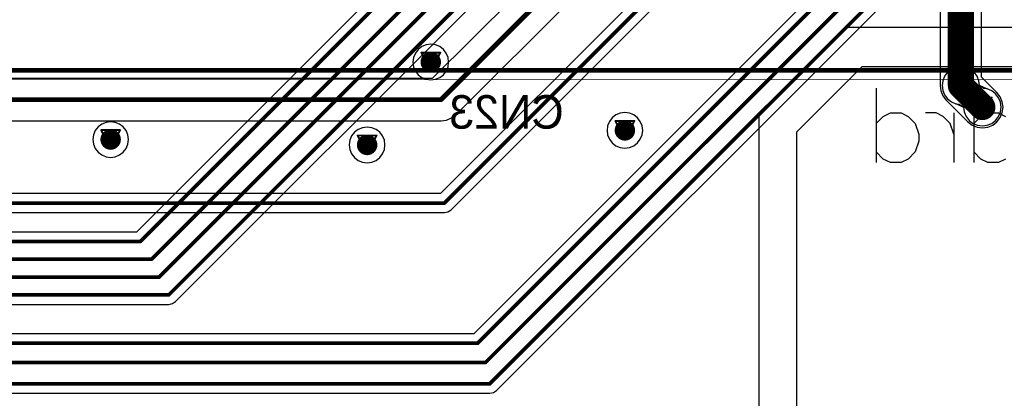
# Model space of a CAD drawing. Header units: millimetres. Extents: x 138 to 555, y 26 to 334.
# Tile 645 of 656: x 304 to 331, y 272 to 282. Entities that reach past the tile are written whole.
import ezdxf

# ---------------------------------------------------------------- set-up
doc = ezdxf.new("R2010")
doc.units = ezdxf.units.MM
for name, color, linetype in [('BottomLayer', 5, 'Continuous'), ('BottomOverlay', 54, 'Continuous'), ('DrillDrawing', 1, 'Continuous'), ('Mechanical21', 56, 'Continuous'), ('Mechanical30', 56, 'Continuous'), ('MidLayer1', 16, 'Continuous'), ('MidLayer2', 76, 'Continuous'), ('MidLayer3', 90, 'Continuous'), ('MidLayer4', 156, 'Continuous'), ('MultiLayer', 9, 'Continuous'), ('TopLayer', 1, 'Continuous'), ('ViaHoleLayer', 16, 'Continuous')]:
    doc.layers.add(name, color=color, linetype=linetype)

# ---------------------------------------------------------------- blocks, each defined once
blk = doc.blocks.new('CON_SMARTCARD_CONCRAFT_093A_65_08A_B_516')
at = {"layer": 'BottomOverlay', "const_width": 0.12}
blk.add_lwpolyline([(-28, -31.1), (28, -31.1)], dxfattribs=at)
at = {"layer": 'Mechanical21', "const_width": 0.01}
blk.add_lwpolyline([(-28.25, -31.35), (28.25, -31.35)], dxfattribs=at)
at = {"layer": 'Mechanical30', "const_width": 0.01}
blk.add_lwpolyline([(-28, -31.1), (28, -31.1)], dxfattribs=at)

msp = doc.modelspace()

# ---------------------------------------------------------------- linework, layer by layer
at = {"layer": 'BottomLayer'}
for p, q in [((336.637, 293.529), (316.44, 273.331)), ((317.052, 271.807), (337.409, 292.163)), ((321.379, 286.243), (315.328, 280.192)), ((315.967, 279.219), (322.352, 285.604)), ((323.142, 284.69), (315.546, 277.095)), ((315.832, 276.659), (323.577, 284.405)), ((329.168, 280.355), (329.088, 280.251)), ((329.272, 280.435), (329.168, 280.355)), ((329.394, 280.485), (329.272, 280.435)), ((329.525, 280.503), (329.394, 280.485)), ((329.655, 280.485), (329.525, 280.503)), ((329.777, 280.435), (329.655, 280.485)), ((329.881, 280.355), (329.777, 280.435)), ((329.961, 280.251), (329.881, 280.355)), ((315.328, 280.192), (284.752, 280.192)), ((329.037, 280.129), (329.02, 279.998)), ((329.088, 280.251), (329.037, 280.129)), ((330.012, 280.129), (329.961, 280.251)), ((330.029, 279.998), (330.012, 280.129)), ((329.02, 279.998), (329.037, 279.868)), ((329.037, 279.868), (329.088, 279.746)), ((330.219, 279.909), (330.029, 279.998)), ((330.234, 279.907), (330.219, 279.909)), ((330.355, 279.856), (330.234, 279.907)), ((330.46, 279.776), (330.355, 279.856)), ((329.088, 279.746), (329.168, 279.642)), ((329.168, 279.642), (329.272, 279.562)), ((329.272, 279.562), (329.394, 279.511)), ((330.54, 279.672), (330.46, 279.776)), ((330.59, 279.55), (330.54, 279.672)), ((330.608, 279.42), (330.59, 279.55)), ((329.394, 279.511), (329.409, 279.509)), ((329.409, 279.509), (329.599, 279.42)), ((329.599, 279.42), (329.616, 279.289)), ((329.616, 279.289), (329.667, 279.167)), ((330.54, 279.167), (330.59, 279.289)), ((330.59, 279.289), (330.608, 279.42)), ((284.988, 279.052), (315.564, 279.052)), ((315.564, 279.052), (315.711, 279.071)), ((315.711, 279.071), (315.848, 279.128)), ((315.848, 279.128), (315.967, 279.219)), ((329.667, 279.167), (329.747, 279.063)), ((329.747, 279.063), (329.851, 278.983)), ((330.355, 278.983), (330.46, 279.063)), ((330.46, 279.063), (330.54, 279.167)), ((329.851, 278.983), (329.973, 278.932)), ((329.973, 278.932), (330.103, 278.915)), ((330.103, 278.915), (330.234, 278.932)), ((330.234, 278.932), (330.355, 278.983)), ((315.546, 277.095), (285.137, 277.095)), ((315.749, 276.604), (315.832, 276.659)), ((285.242, 276.585), (315.652, 276.585)), ((315.652, 276.585), (315.749, 276.604)), ((316.44, 273.331), (302.039, 273.331)), ((302.836, 271.732), (316.872, 271.732)), ((316.872, 271.732), (316.97, 271.751)), ((316.97, 271.751), (317.052, 271.807))]:
    msp.add_line(p, q, dxfattribs=at)
for points, const_width in [([(316.545, 273.076), (336.818, 293.349)], 0.1), ([(316.758, 272.56), (337.067, 292.869)], 0.1), ([(316.872, 271.987), (337.304, 292.418)], 0.1), ([(315.564, 279.622), (321.949, 286.007)], 0.13), ([(315.652, 276.84), (323.397, 284.585)], 0.1), ([(284.752, 279.622), (315.564, 279.622)], 0.13), ([(285.137, 276.84), (315.652, 276.84)], 0.1), ([(302.039, 273.076), (316.545, 273.076)], 0.1), ([(302.414, 272.56), (316.758, 272.56)], 0.1), ([(302.73, 271.987), (316.872, 271.987)], 0.1)]:
    msp.add_lwpolyline(points, dxfattribs=dict(at, const_width=const_width))
for points, const_width in [([(315.15, 280.629, 1), (315.425, 280.629, 1)], 0.275), ([(329.375, 279.998, 1), (329.675, 279.998, 1)], 0.3), ([(315.531, 279.622, 1), (315.596, 279.622, 1)], 0.065), ([(315.531, 279.622, 1), (315.596, 279.622, 1)], 0.065), ([(329.953, 279.42, 1), (330.253, 279.42, 1)], 0.3), ([(320.364, 278.795, 1), (320.639, 278.795, 1)], 0.275), ([(306.551, 278.549, 1), (306.826, 278.549, 1)], 0.275), ([(313.44, 278.404, 1), (313.715, 278.404, 1)], 0.275), ([(315.627, 276.84, 1), (315.677, 276.84, 1)], 0.05), ([(315.627, 276.84, 1), (315.677, 276.84, 1)], 0.05), ([(316.52, 273.076, 1), (316.57, 273.076, 1)], 0.05), ([(316.52, 273.076, 1), (316.57, 273.076, 1)], 0.05), ([(316.733, 272.56, 1), (316.783, 272.56, 1)], 0.05), ([(316.733, 272.56, 1), (316.783, 272.56, 1)], 0.05), ([(316.847, 271.987, 1), (316.897, 271.987, 1)], 0.05), ([(316.847, 271.987, 1), (316.897, 271.987, 1)], 0.05)]:
    msp.add_lwpolyline(points, format="xyb", close=True, dxfattribs=dict(at, const_width=const_width))
at = {"layer": 'BottomOverlay'}
for p, q in [((327.251, 279.931), (327.251, 277.931)), ((327.251, 278.979), (327.441, 279.169)), ((327.441, 279.169), (327.632, 279.264)), ((327.632, 279.264), (327.918, 279.264)), ((327.918, 279.264), (328.108, 279.169)), ((328.108, 279.169), (328.298, 278.979)), ((328.86, 279.264), (328.575, 279.264)), ((329.051, 279.169), (328.86, 279.264)), ((329.241, 278.979), (329.051, 279.169)), ((329.336, 279.264), (329.336, 277.931)), ((329.87, 279.264), (329.87, 277.931)), ((329.87, 278.979), (330.06, 279.169)), ((330.06, 279.169), (330.25, 279.264)), ((330.25, 279.264), (330.536, 279.264)), ((330.536, 279.264), (330.727, 279.169)), ((328.298, 278.979), (328.394, 278.693)), ((329.336, 278.693), (329.241, 278.979)), ((328.394, 278.503), (328.298, 278.217)), ((328.394, 278.693), (328.394, 278.503)), ((327.441, 278.026), (327.251, 278.217)), ((327.632, 277.931), (327.441, 278.026)), ((328.108, 278.026), (327.918, 277.931)), ((328.298, 278.217), (328.108, 278.026)), ((330.06, 278.026), (329.87, 278.217)), ((330.25, 277.931), (330.06, 278.026)), ((330.727, 278.026), (330.536, 277.931)), ((327.918, 277.931), (327.632, 277.931)), ((330.536, 277.931), (330.25, 277.931))]:
    msp.add_line(p, q, dxfattribs=at)
at = {"layer": 'DrillDrawing', "const_width": 0.0508}
for points in [[(315.034, 280.883), (315.542, 280.883)], [(315.034, 280.883), (315.288, 280.375)], [(315.288, 280.375), (315.542, 280.883)], [(315.136, 280.782), (315.44, 280.782)], [(315.136, 280.782), (315.288, 280.477)], [(315.288, 280.477), (315.44, 280.782)], [(329.271, 280.252), (329.779, 280.252)], [(329.271, 280.252), (329.525, 279.744)], [(329.372, 280.151), (329.677, 280.151)], [(329.372, 280.151), (329.525, 279.846)], [(329.525, 279.744), (329.779, 280.252)], [(329.525, 279.846), (329.677, 280.151)], [(329.849, 279.674), (330.357, 279.674)], [(329.849, 279.674), (330.103, 279.166)], [(329.951, 279.572), (330.256, 279.572)], [(329.951, 279.572), (330.103, 279.267)], [(330.103, 279.166), (330.357, 279.674)], [(330.103, 279.267), (330.256, 279.572)], [(320.247, 279.049), (320.755, 279.049)], [(320.247, 279.049), (320.501, 278.541)], [(320.501, 278.541), (320.755, 279.049)], [(306.434, 278.803), (306.942, 278.803)], [(306.434, 278.803), (306.688, 278.295)], [(306.688, 278.295), (306.942, 278.803)], [(320.349, 278.947), (320.653, 278.947)], [(320.349, 278.947), (320.501, 278.642)], [(320.501, 278.642), (320.653, 278.947)], [(306.536, 278.701), (306.841, 278.701)], [(306.536, 278.701), (306.688, 278.396)], [(306.688, 278.396), (306.841, 278.701)], [(313.323, 278.658), (313.831, 278.658)], [(313.323, 278.658), (313.577, 278.15)], [(313.425, 278.557), (313.73, 278.557)], [(313.425, 278.557), (313.577, 278.252)], [(313.577, 278.15), (313.831, 278.658)], [(313.577, 278.252), (313.73, 278.557)]]:
    msp.add_lwpolyline(points, dxfattribs=at)
at = {"layer": 'DrillDrawing', "const_width": 0.0254}
for points in [[(315.021, 280.883, 1), (315.047, 280.883, 1)], [(315.021, 280.883, 1), (315.047, 280.883, 1)], [(315.529, 280.883, 1), (315.555, 280.883, 1)], [(315.529, 280.883, 1), (315.555, 280.883, 1)], [(315.123, 280.782, 1), (315.148, 280.782, 1)], [(315.123, 280.782, 1), (315.148, 280.782, 1)], [(315.428, 280.782, 1), (315.453, 280.782, 1)], [(315.428, 280.782, 1), (315.453, 280.782, 1)], [(315.275, 280.477, 1), (315.301, 280.477, 1)], [(315.275, 280.477, 1), (315.301, 280.477, 1)], [(315.275, 280.375, 1), (315.301, 280.375, 1)], [(315.275, 280.375, 1), (315.301, 280.375, 1)], [(329.258, 280.252, 1), (329.283, 280.252, 1)], [(329.258, 280.252, 1), (329.283, 280.252, 1)], [(329.359, 280.151, 1), (329.385, 280.151, 1)], [(329.359, 280.151, 1), (329.385, 280.151, 1)], [(329.664, 280.151, 1), (329.69, 280.151, 1)], [(329.664, 280.151, 1), (329.69, 280.151, 1)], [(329.766, 280.252, 1), (329.791, 280.252, 1)], [(329.766, 280.252, 1), (329.791, 280.252, 1)], [(329.512, 279.846, 1), (329.537, 279.846, 1)], [(329.512, 279.846, 1), (329.537, 279.846, 1)], [(329.512, 279.744, 1), (329.537, 279.744, 1)], [(329.512, 279.744, 1), (329.537, 279.744, 1)], [(329.837, 279.674, 1), (329.862, 279.674, 1)], [(329.837, 279.674, 1), (329.862, 279.674, 1)], [(329.938, 279.572, 1), (329.964, 279.572, 1)], [(329.938, 279.572, 1), (329.964, 279.572, 1)], [(330.243, 279.572, 1), (330.268, 279.572, 1)], [(330.243, 279.572, 1), (330.268, 279.572, 1)], [(330.345, 279.674, 1), (330.37, 279.674, 1)], [(330.345, 279.674, 1), (330.37, 279.674, 1)], [(330.091, 279.267, 1), (330.116, 279.267, 1)], [(330.091, 279.267, 1), (330.116, 279.267, 1)], [(320.234, 279.049, 1), (320.26, 279.049, 1)], [(320.234, 279.049, 1), (320.26, 279.049, 1)], [(320.742, 279.049, 1), (320.768, 279.049, 1)], [(320.742, 279.049, 1), (320.768, 279.049, 1)], [(330.091, 279.166, 1), (330.116, 279.166, 1)], [(330.091, 279.166, 1), (330.116, 279.166, 1)], [(306.422, 278.803, 1), (306.447, 278.803, 1)], [(306.422, 278.803, 1), (306.447, 278.803, 1)], [(306.93, 278.803, 1), (306.955, 278.803, 1)], [(306.93, 278.803, 1), (306.955, 278.803, 1)], [(320.336, 278.947, 1), (320.361, 278.947, 1)], [(320.336, 278.947, 1), (320.361, 278.947, 1)], [(320.641, 278.947, 1), (320.666, 278.947, 1)], [(320.641, 278.947, 1), (320.666, 278.947, 1)], [(306.523, 278.701, 1), (306.549, 278.701, 1)], [(306.523, 278.701, 1), (306.549, 278.701, 1)], [(306.828, 278.701, 1), (306.854, 278.701, 1)], [(306.828, 278.701, 1), (306.854, 278.701, 1)], [(313.311, 278.658, 1), (313.336, 278.658, 1)], [(313.311, 278.658, 1), (313.336, 278.658, 1)], [(313.412, 278.557, 1), (313.438, 278.557, 1)], [(313.412, 278.557, 1), (313.438, 278.557, 1)], [(313.717, 278.557, 1), (313.742, 278.557, 1)], [(313.717, 278.557, 1), (313.742, 278.557, 1)], [(313.819, 278.658, 1), (313.844, 278.658, 1)], [(313.819, 278.658, 1), (313.844, 278.658, 1)], [(320.488, 278.642, 1), (320.514, 278.642, 1)], [(320.488, 278.642, 1), (320.514, 278.642, 1)], [(320.488, 278.541, 1), (320.514, 278.541, 1)], [(320.488, 278.541, 1), (320.514, 278.541, 1)], [(306.676, 278.396, 1), (306.701, 278.396, 1)], [(306.676, 278.396, 1), (306.701, 278.396, 1)], [(306.676, 278.295, 1), (306.701, 278.295, 1)], [(306.676, 278.295, 1), (306.701, 278.295, 1)], [(313.565, 278.252, 1), (313.59, 278.252, 1)], [(313.565, 278.252, 1), (313.59, 278.252, 1)], [(313.565, 278.15, 1), (313.59, 278.15, 1)], [(313.565, 278.15, 1), (313.59, 278.15, 1)]]:
    msp.add_lwpolyline(points, format="xyb", close=True, dxfattribs=at)
at = {"layer": 'MidLayer1'}
for p, q in [((326.485, 281.56), (324.099, 279.174)), ((335.33, 281.56), (326.485, 281.56)), ((314.873, 280.869), (314.825, 280.753)), ((314.949, 280.968), (314.873, 280.869)), ((315.048, 281.044), (314.949, 280.968)), ((315.164, 281.092), (315.048, 281.044)), ((315.288, 281.108), (315.164, 281.092)), ((315.412, 281.092), (315.288, 281.108)), ((315.527, 281.044), (315.412, 281.092)), ((315.627, 280.968), (315.527, 281.044)), ((315.703, 280.869), (315.627, 280.968)), ((315.751, 280.753), (315.703, 280.869)), ((314.825, 280.753), (314.809, 280.629)), ((314.809, 280.629), (314.825, 280.505)), ((315.767, 280.629), (315.751, 280.753)), ((315.751, 280.505), (315.767, 280.629)), ((314.825, 280.505), (314.873, 280.39)), ((314.873, 280.39), (314.949, 280.291)), ((315.627, 280.291), (315.703, 280.39)), ((315.703, 280.39), (315.751, 280.505)), ((325.116, 278.758), (326.874, 280.515)), ((326.874, 280.515), (335.075, 280.515)), ((314.949, 280.291), (315.048, 280.214)), ((315.048, 280.214), (315.164, 280.167)), ((315.164, 280.167), (315.288, 280.15)), ((315.288, 280.15), (315.412, 280.167)), ((315.412, 280.167), (315.527, 280.214)), ((315.527, 280.214), (315.627, 280.291)), ((306.688, 279.028), (306.564, 279.011)), ((306.812, 279.011), (306.688, 279.028)), ((320.086, 279.034), (320.038, 278.919)), ((320.162, 279.133), (320.086, 279.034)), ((320.261, 279.209), (320.162, 279.133)), ((320.377, 279.257), (320.261, 279.209)), ((320.501, 279.274), (320.377, 279.257)), ((320.625, 279.257), (320.501, 279.274)), ((320.741, 279.209), (320.625, 279.257)), ((320.84, 279.133), (320.741, 279.209)), ((320.916, 279.034), (320.84, 279.133)), ((320.964, 278.919), (320.916, 279.034)), ((324.099, 279.174), (324.099, 245.88)), ((306.274, 278.788), (306.226, 278.673)), ((306.35, 278.887), (306.274, 278.788)), ((306.449, 278.963), (306.35, 278.887)), ((306.564, 279.011), (306.449, 278.963)), ((306.928, 278.963), (306.812, 279.011)), ((307.027, 278.887), (306.928, 278.963)), ((307.103, 278.788), (307.027, 278.887)), ((307.151, 278.673), (307.103, 278.788)), ((313.338, 278.819), (313.238, 278.743)), ((313.453, 278.867), (313.338, 278.819)), ((313.577, 278.883), (313.453, 278.867)), ((313.701, 278.867), (313.577, 278.883)), ((313.817, 278.819), (313.701, 278.867)), ((313.916, 278.743), (313.817, 278.819)), ((320.038, 278.919), (320.022, 278.795)), ((320.022, 278.795), (320.038, 278.671)), ((320.98, 278.795), (320.964, 278.919)), ((320.964, 278.671), (320.98, 278.795)), ((325.116, 249.723), (325.116, 278.758)), ((306.226, 278.673), (306.209, 278.549)), ((306.209, 278.549), (306.226, 278.425)), ((307.168, 278.549), (307.151, 278.673)), ((307.151, 278.425), (307.168, 278.549)), ((313.114, 278.528), (313.098, 278.404)), ((313.162, 278.644), (313.114, 278.528)), ((313.238, 278.743), (313.162, 278.644)), ((313.992, 278.644), (313.916, 278.743)), ((314.04, 278.528), (313.992, 278.644)), ((314.056, 278.404), (314.04, 278.528)), ((320.038, 278.671), (320.086, 278.555)), ((320.086, 278.555), (320.162, 278.456)), ((320.84, 278.456), (320.916, 278.555)), ((320.916, 278.555), (320.964, 278.671)), ((306.226, 278.425), (306.274, 278.309)), ((306.274, 278.309), (306.35, 278.21)), ((307.027, 278.21), (307.103, 278.309)), ((307.103, 278.309), (307.151, 278.425)), ((313.098, 278.404), (313.114, 278.28)), ((313.114, 278.28), (313.162, 278.165)), ((313.992, 278.165), (314.04, 278.28)), ((314.04, 278.28), (314.056, 278.404)), ((320.162, 278.456), (320.261, 278.38)), ((320.261, 278.38), (320.377, 278.332)), ((320.377, 278.332), (320.501, 278.315)), ((320.501, 278.315), (320.625, 278.332)), ((320.625, 278.332), (320.741, 278.38)), ((320.741, 278.38), (320.84, 278.456)), ((306.35, 278.21), (306.449, 278.134)), ((306.449, 278.134), (306.564, 278.086)), ((306.564, 278.086), (306.688, 278.069)), ((306.688, 278.069), (306.812, 278.086)), ((306.812, 278.086), (306.928, 278.134)), ((306.928, 278.134), (307.027, 278.21)), ((313.162, 278.165), (313.238, 278.065)), ((313.238, 278.065), (313.338, 277.989)), ((313.338, 277.989), (313.453, 277.941)), ((313.701, 277.941), (313.817, 277.989)), ((313.817, 277.989), (313.916, 278.065)), ((313.916, 278.065), (313.992, 278.165)), ((313.453, 277.941), (313.577, 277.925)), ((313.577, 277.925), (313.701, 277.941))]:
    msp.add_line(p, q, dxfattribs=at)
for points, const_width in [([(315.15, 280.629, 1), (315.425, 280.629, 1)], 0.275), ([(329.375, 279.998, 1), (329.675, 279.998, 1)], 0.3), ([(329.953, 279.42, 1), (330.253, 279.42, 1)], 0.3), ([(320.364, 278.795, 1), (320.639, 278.795, 1)], 0.275), ([(306.551, 278.549, 1), (306.826, 278.549, 1)], 0.275), ([(313.44, 278.404, 1), (313.715, 278.404, 1)], 0.275)]:
    msp.add_lwpolyline(points, format="xyb", close=True, dxfattribs=dict(at, const_width=const_width))
at = {"layer": 'MidLayer2'}
for p, q in [((329.168, 280.355), (329.088, 280.251)), ((329.272, 280.435), (329.168, 280.355)), ((329.394, 280.485), (329.272, 280.435)), ((329.525, 280.503), (329.394, 280.485)), ((329.655, 280.485), (329.525, 280.503)), ((329.777, 280.435), (329.655, 280.485)), ((329.881, 280.355), (329.777, 280.435)), ((329.961, 280.251), (329.881, 280.355)), ((329.037, 280.129), (329.02, 279.998)), ((329.088, 280.251), (329.037, 280.129)), ((330.012, 280.129), (329.961, 280.251)), ((330.029, 279.998), (330.012, 280.129)), ((329.02, 279.998), (329.037, 279.868)), ((329.037, 279.868), (329.088, 279.746)), ((330.219, 279.909), (330.029, 279.998)), ((330.234, 279.907), (330.219, 279.909)), ((330.355, 279.856), (330.234, 279.907)), ((330.46, 279.776), (330.355, 279.856)), ((329.088, 279.746), (329.168, 279.642)), ((329.168, 279.642), (329.272, 279.562)), ((329.272, 279.562), (329.394, 279.511)), ((330.54, 279.672), (330.46, 279.776)), ((330.59, 279.55), (330.54, 279.672)), ((330.608, 279.42), (330.59, 279.55)), ((329.394, 279.511), (329.409, 279.509)), ((329.409, 279.509), (329.599, 279.42)), ((329.599, 279.42), (329.616, 279.289)), ((329.616, 279.289), (329.667, 279.167)), ((330.54, 279.167), (330.59, 279.289)), ((330.59, 279.289), (330.608, 279.42)), ((329.667, 279.167), (329.747, 279.063)), ((329.747, 279.063), (329.851, 278.983)), ((330.355, 278.983), (330.46, 279.063)), ((330.46, 279.063), (330.54, 279.167)), ((329.851, 278.983), (329.973, 278.932)), ((329.973, 278.932), (330.103, 278.915)), ((330.103, 278.915), (330.234, 278.932)), ((330.234, 278.932), (330.355, 278.983))]:
    msp.add_line(p, q, dxfattribs=at)
for points, const_width in [([(315.15, 280.629, 1), (315.425, 280.629, 1)], 0.275), ([(329.375, 279.998, 1), (329.675, 279.998, 1)], 0.3), ([(329.953, 279.42, 1), (330.253, 279.42, 1)], 0.3), ([(320.364, 278.795, 1), (320.639, 278.795, 1)], 0.275), ([(306.551, 278.549, 1), (306.826, 278.549, 1)], 0.275), ([(313.44, 278.404, 1), (313.715, 278.404, 1)], 0.275)]:
    msp.add_lwpolyline(points, format="xyb", close=True, dxfattribs=dict(at, const_width=const_width))
at = {"layer": 'MidLayer3'}
for p, q in [((329.168, 280.355), (329.088, 280.251)), ((329.272, 280.435), (329.168, 280.355)), ((329.394, 280.485), (329.272, 280.435)), ((329.525, 280.503), (329.394, 280.485)), ((329.655, 280.485), (329.525, 280.503)), ((329.777, 280.435), (329.655, 280.485)), ((329.881, 280.355), (329.777, 280.435)), ((329.961, 280.251), (329.881, 280.355)), ((329.037, 280.129), (329.02, 279.998)), ((329.088, 280.251), (329.037, 280.129)), ((330.012, 280.129), (329.961, 280.251)), ((330.029, 279.998), (330.012, 280.129)), ((329.02, 279.998), (329.037, 279.868)), ((329.037, 279.868), (329.088, 279.746)), ((330.146, 279.918), (330.029, 279.998)), ((330.234, 279.907), (330.146, 279.918)), ((330.355, 279.856), (330.234, 279.907)), ((330.46, 279.776), (330.355, 279.856)), ((329.088, 279.746), (329.168, 279.642)), ((329.168, 279.642), (329.272, 279.562)), ((329.272, 279.562), (329.394, 279.511)), ((330.54, 279.672), (330.46, 279.776)), ((330.59, 279.55), (330.54, 279.672)), ((330.608, 279.42), (330.59, 279.55)), ((329.394, 279.511), (329.481, 279.5)), ((329.481, 279.5), (329.599, 279.42)), ((329.599, 279.42), (329.616, 279.289)), ((329.616, 279.289), (329.667, 279.167)), ((330.54, 279.167), (330.59, 279.289)), ((330.59, 279.289), (330.608, 279.42)), ((329.667, 279.167), (329.747, 279.063)), ((329.747, 279.063), (329.851, 278.983)), ((330.355, 278.983), (330.46, 279.063)), ((330.46, 279.063), (330.54, 279.167)), ((329.851, 278.983), (329.973, 278.932)), ((329.973, 278.932), (330.103, 278.915)), ((330.103, 278.915), (330.234, 278.932)), ((330.234, 278.932), (330.355, 278.983))]:
    msp.add_line(p, q, dxfattribs=at)
for points, const_width in [([(315.15, 280.629, 1), (315.425, 280.629, 1)], 0.275), ([(329.375, 279.998, 1), (329.675, 279.998, 1)], 0.3), ([(329.953, 279.42, 1), (330.253, 279.42, 1)], 0.3), ([(320.364, 278.795, 1), (320.639, 278.795, 1)], 0.275), ([(306.551, 278.549, 1), (306.826, 278.549, 1)], 0.275), ([(313.44, 278.404, 1), (313.715, 278.404, 1)], 0.275)]:
    msp.add_lwpolyline(points, format="xyb", close=True, dxfattribs=dict(at, const_width=const_width))
at = {"layer": 'MidLayer4'}
for p, q in [((314.873, 280.869), (314.825, 280.753)), ((314.949, 280.968), (314.873, 280.869)), ((315.048, 281.044), (314.949, 280.968)), ((315.164, 281.092), (315.048, 281.044)), ((315.288, 281.108), (315.164, 281.092)), ((315.412, 281.092), (315.288, 281.108)), ((315.527, 281.044), (315.412, 281.092)), ((315.627, 280.968), (315.527, 281.044)), ((315.703, 280.869), (315.627, 280.968)), ((315.751, 280.753), (315.703, 280.869)), ((314.825, 280.753), (314.809, 280.629)), ((314.809, 280.629), (314.825, 280.505)), ((315.767, 280.629), (315.751, 280.753)), ((315.751, 280.505), (315.767, 280.629)), ((314.825, 280.505), (314.873, 280.39)), ((314.873, 280.39), (314.949, 280.291)), ((315.627, 280.291), (315.703, 280.39)), ((315.703, 280.39), (315.751, 280.505)), ((329.168, 280.355), (329.088, 280.251)), ((329.272, 280.435), (329.168, 280.355)), ((329.394, 280.485), (329.272, 280.435)), ((329.525, 280.503), (329.394, 280.485)), ((329.655, 280.485), (329.525, 280.503)), ((329.777, 280.435), (329.655, 280.485)), ((329.881, 280.355), (329.777, 280.435)), ((329.961, 280.251), (329.881, 280.355)), ((314.949, 280.291), (315.048, 280.214)), ((315.048, 280.214), (315.164, 280.167)), ((315.164, 280.167), (315.288, 280.15)), ((315.288, 280.15), (315.412, 280.167)), ((315.412, 280.167), (315.527, 280.214)), ((315.527, 280.214), (315.627, 280.291)), ((329.037, 280.129), (329.02, 279.998)), ((329.088, 280.251), (329.037, 280.129)), ((330.012, 280.129), (329.961, 280.251)), ((330.029, 279.998), (330.012, 280.129)), ((329.02, 279.998), (329.037, 279.868)), ((329.037, 279.868), (329.088, 279.746)), ((330.146, 279.918), (330.029, 279.998)), ((330.234, 279.907), (330.146, 279.918)), ((330.355, 279.856), (330.234, 279.907)), ((330.46, 279.776), (330.355, 279.856)), ((329.088, 279.746), (329.168, 279.642)), ((329.168, 279.642), (329.272, 279.562)), ((329.272, 279.562), (329.394, 279.511)), ((330.54, 279.672), (330.46, 279.776)), ((330.59, 279.55), (330.54, 279.672)), ((330.608, 279.42), (330.59, 279.55)), ((329.394, 279.511), (329.481, 279.5)), ((329.481, 279.5), (329.599, 279.42)), ((329.599, 279.42), (329.616, 279.289)), ((329.616, 279.289), (329.667, 279.167)), ((330.54, 279.167), (330.59, 279.289)), ((330.59, 279.289), (330.608, 279.42)), ((306.688, 279.028), (306.564, 279.011)), ((306.812, 279.011), (306.688, 279.028)), ((320.086, 279.034), (320.038, 278.919)), ((320.162, 279.133), (320.086, 279.034)), ((320.261, 279.209), (320.162, 279.133)), ((320.377, 279.257), (320.261, 279.209)), ((320.501, 279.274), (320.377, 279.257)), ((320.625, 279.257), (320.501, 279.274)), ((320.741, 279.209), (320.625, 279.257)), ((320.84, 279.133), (320.741, 279.209)), ((320.916, 279.034), (320.84, 279.133)), ((320.964, 278.919), (320.916, 279.034)), ((329.667, 279.167), (329.747, 279.063)), ((329.747, 279.063), (329.851, 278.983)), ((330.355, 278.983), (330.46, 279.063)), ((330.46, 279.063), (330.54, 279.167)), ((306.274, 278.788), (306.226, 278.673)), ((306.35, 278.887), (306.274, 278.788)), ((306.449, 278.963), (306.35, 278.887)), ((306.564, 279.011), (306.449, 278.963)), ((306.928, 278.963), (306.812, 279.011)), ((307.027, 278.887), (306.928, 278.963)), ((307.103, 278.788), (307.027, 278.887)), ((307.151, 278.673), (307.103, 278.788)), ((313.338, 278.819), (313.238, 278.743)), ((313.453, 278.867), (313.338, 278.819)), ((313.577, 278.883), (313.453, 278.867)), ((313.701, 278.867), (313.577, 278.883)), ((313.817, 278.819), (313.701, 278.867)), ((313.916, 278.743), (313.817, 278.819)), ((320.038, 278.919), (320.022, 278.795)), ((320.022, 278.795), (320.038, 278.671)), ((320.98, 278.795), (320.964, 278.919)), ((320.964, 278.671), (320.98, 278.795)), ((329.851, 278.983), (329.973, 278.932)), ((329.973, 278.932), (330.103, 278.915)), ((330.103, 278.915), (330.234, 278.932)), ((330.234, 278.932), (330.355, 278.983)), ((306.226, 278.673), (306.209, 278.549)), ((306.209, 278.549), (306.226, 278.425)), ((307.168, 278.549), (307.151, 278.673)), ((307.151, 278.425), (307.168, 278.549)), ((313.114, 278.528), (313.098, 278.404)), ((313.162, 278.644), (313.114, 278.528)), ((313.238, 278.743), (313.162, 278.644)), ((313.992, 278.644), (313.916, 278.743)), ((314.04, 278.528), (313.992, 278.644)), ((314.056, 278.404), (314.04, 278.528)), ((320.038, 278.671), (320.086, 278.555)), ((320.086, 278.555), (320.162, 278.456)), ((320.84, 278.456), (320.916, 278.555)), ((320.916, 278.555), (320.964, 278.671)), ((306.226, 278.425), (306.274, 278.309)), ((306.274, 278.309), (306.35, 278.21)), ((307.027, 278.21), (307.103, 278.309)), ((307.103, 278.309), (307.151, 278.425)), ((313.098, 278.404), (313.114, 278.28)), ((313.114, 278.28), (313.162, 278.165)), ((313.992, 278.165), (314.04, 278.28)), ((314.04, 278.28), (314.056, 278.404)), ((320.162, 278.456), (320.261, 278.38)), ((320.261, 278.38), (320.377, 278.332)), ((320.377, 278.332), (320.501, 278.315)), ((320.501, 278.315), (320.625, 278.332)), ((320.625, 278.332), (320.741, 278.38)), ((320.741, 278.38), (320.84, 278.456)), ((306.35, 278.21), (306.449, 278.134)), ((306.449, 278.134), (306.564, 278.086)), ((306.564, 278.086), (306.688, 278.069)), ((306.688, 278.069), (306.812, 278.086)), ((306.812, 278.086), (306.928, 278.134)), ((306.928, 278.134), (307.027, 278.21)), ((313.162, 278.165), (313.238, 278.065)), ((313.238, 278.065), (313.338, 277.989)), ((313.338, 277.989), (313.453, 277.941)), ((313.701, 277.941), (313.817, 277.989)), ((313.817, 277.989), (313.916, 278.065)), ((313.916, 278.065), (313.992, 278.165)), ((313.453, 277.941), (313.577, 277.925)), ((313.577, 277.925), (313.701, 277.941))]:
    msp.add_line(p, q, dxfattribs=at)
for points, const_width in [([(315.15, 280.629, 1), (315.425, 280.629, 1)], 0.275), ([(329.375, 279.998, 1), (329.675, 279.998, 1)], 0.3), ([(329.953, 279.42, 1), (330.253, 279.42, 1)], 0.3), ([(320.364, 278.795, 1), (320.639, 278.795, 1)], 0.275), ([(306.551, 278.549, 1), (306.826, 278.549, 1)], 0.275), ([(313.44, 278.404, 1), (313.715, 278.404, 1)], 0.275)]:
    msp.add_lwpolyline(points, format="xyb", close=True, dxfattribs=dict(at, const_width=const_width))
at = {"layer": 'MultiLayer'}
for points, const_width in [([(315.15, 280.629, 1), (315.425, 280.629, 1)], 0.275), ([(329.375, 279.998, 1), (329.675, 279.998, 1)], 0.3), ([(329.953, 279.42, 1), (330.253, 279.42, 1)], 0.3), ([(320.364, 278.795, 1), (320.639, 278.795, 1)], 0.275), ([(306.551, 278.549, 1), (306.826, 278.549, 1)], 0.275), ([(313.44, 278.404, 1), (313.715, 278.404, 1)], 0.275)]:
    msp.add_lwpolyline(points, format="xyb", close=True, dxfattribs=dict(at, const_width=const_width))
at = {"layer": 'TopLayer'}
for p, q in [((330.079, 280.228), (330.079, 304.202)), ((328.97, 303.972), (328.97, 279.998)), ((308.431, 274.196), (322.942, 288.707)), ((314.21, 282.896), (307.379, 276.064)), ((330.496, 279.812), (330.079, 280.228)), ((328.97, 279.998), (328.989, 279.855)), ((328.989, 279.855), (329.044, 279.721)), ((330.584, 279.697), (330.496, 279.812)), ((329.044, 279.721), (329.132, 279.606)), ((329.132, 279.606), (329.711, 279.027)), ((330.639, 279.563), (330.584, 279.697)), ((330.658, 279.42), (330.639, 279.563)), ((330.584, 279.142), (330.639, 279.276)), ((330.639, 279.276), (330.658, 279.42)), ((329.711, 279.027), (329.826, 278.939)), ((330.381, 278.939), (330.496, 279.027)), ((330.496, 279.027), (330.584, 279.142)), ((329.826, 278.939), (329.96, 278.884)), ((329.96, 278.884), (330.103, 278.865)), ((330.103, 278.865), (330.247, 278.884)), ((330.247, 278.884), (330.381, 278.939)), ((307.379, 276.064), (302.886, 276.064)), ((303.568, 274.121), (308.251, 274.121)), ((308.251, 274.121), (308.348, 274.14)), ((308.348, 274.14), (308.431, 274.196))]:
    msp.add_line(p, q, dxfattribs=at)
for points, const_width in [([(329.525, 279.998), (329.525, 304.202)], 0.7), ([(308.251, 274.376), (323.413, 289.538)], 0.1), ([(307.985, 274.85), (320.9, 287.765)], 0.1), ([(307.484, 275.809), (314.465, 282.79)], 0.1), ([(307.787, 275.334), (314.935, 282.482)], 0.1), ([(329.525, 279.998), (330.103, 279.42)], 0.7), ([(302.886, 275.809), (307.484, 275.809)], 0.1), ([(303.1, 275.334), (307.787, 275.334)], 0.1), ([(303.304, 274.85), (307.985, 274.85)], 0.1), ([(303.463, 274.376), (308.251, 274.376)], 0.1)]:
    msp.add_lwpolyline(points, dxfattribs=dict(at, const_width=const_width))
for points, const_width in [([(315.15, 280.629, 1), (315.425, 280.629, 1)], 0.275), ([(329.35, 279.998, 1), (329.7, 279.998, 1)], 0.35), ([(329.35, 279.998, 1), (329.7, 279.998, 1)], 0.35), ([(329.375, 279.998, 1), (329.675, 279.998, 1)], 0.3), ([(329.928, 279.42, 1), (330.278, 279.42, 1)], 0.35), ([(329.953, 279.42, 1), (330.253, 279.42, 1)], 0.3), ([(320.364, 278.795, 1), (320.639, 278.795, 1)], 0.275), ([(306.551, 278.549, 1), (306.826, 278.549, 1)], 0.275), ([(313.44, 278.404, 1), (313.715, 278.404, 1)], 0.275), ([(307.459, 275.809, 1), (307.509, 275.809, 1)], 0.05), ([(307.459, 275.809, 1), (307.509, 275.809, 1)], 0.05), ([(307.762, 275.334, 1), (307.812, 275.334, 1)], 0.05), ([(307.762, 275.334, 1), (307.812, 275.334, 1)], 0.05), ([(307.96, 274.85, 1), (308.01, 274.85, 1)], 0.05), ([(307.96, 274.85, 1), (308.01, 274.85, 1)], 0.05), ([(308.226, 274.376, 1), (308.276, 274.376, 1)], 0.05), ([(308.226, 274.376, 1), (308.276, 274.376, 1)], 0.05)]:
    msp.add_lwpolyline(points, format="xyb", close=True, dxfattribs=dict(at, const_width=const_width))
at = {"layer": 'ViaHoleLayer', "const_width": 0.15}
for points in [[(315.213, 280.629, 1), (315.363, 280.629, 1)], [(329.45, 279.998, 1), (329.6, 279.998, 1)], [(330.028, 279.42, 1), (330.178, 279.42, 1)], [(320.426, 278.795, 1), (320.576, 278.795, 1)], [(306.613, 278.549, 1), (306.763, 278.549, 1)], [(313.502, 278.404, 1), (313.652, 278.404, 1)]]:
    msp.add_lwpolyline(points, format="xyb", close=True, dxfattribs=at)

# ---------------------------------------------------------------- block references
at = {"rotation": 360}
msp.add_blockref('CON_SMARTCARD_CONCRAFT_093A_65_08A_B_516', (315.82, 311.507), dxfattribs=at)

# ---------------------------------------------------------------- texts
at = {"layer": 'BottomOverlay', "text_generation_flag": 2}
msp.add_text('CN23', height=0.9, dxfattribs=at).set_placement((318.86, 278.841))

doc.saveas('drawing.dxf')
